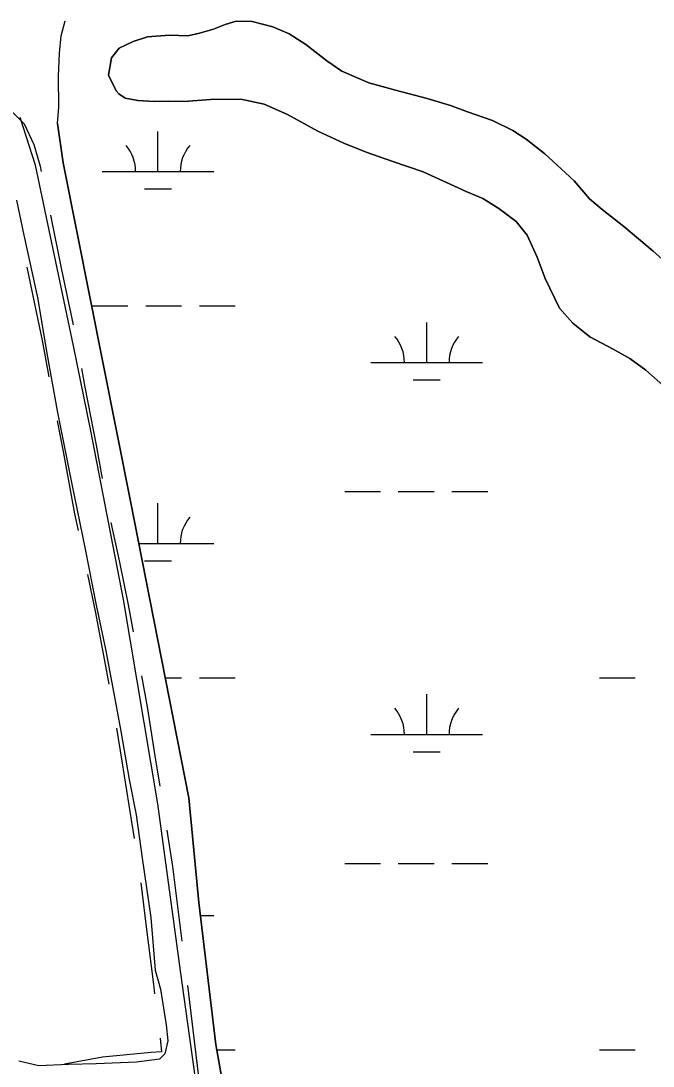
# Model space of a CAD drawing. Extents: x 3177185 to 3215018, y 812988 to 838321.
# Drawn here: x 3187085 to 3187651, y 819867 to 820802 of the extents above; entities that cross this region are included whole.
import ezdxf

# ---------------------------------------------------------------- set-up
doc = ezdxf.new("R2010")
doc.units = 0
for name, color, linetype in [('V-ROAD-CNTR', 7, 'Continuous'), ('V-SITE-VEGE', 7, 'Continuous'), ('V-TOPO-SHOR', 7, 'Continuous'), ('V-WETL-SWMP', 7, 'Continuous')]:
    doc.layers.add(name, color=color, linetype=linetype)

msp = doc.modelspace()

# ---------------------------------------------------------------- linework, layer by layer
at = {"layer": 'V-ROAD-CNTR'}
for points in [[(3187039.98, 820730.58), (3187053.95, 820729.01), (3187076.42, 820722.11), (3187088.24, 820710.14), (3187096.87, 820691.66), (3187102.51, 820672.12), (3187103.57, 820667.39)], [(3187112.01, 820628.3), (3187121.54, 820580.84), (3187132.11, 820530.35)], [(3187090.77, 820581.7), (3187092.15, 820574.81), (3187104.43, 820516.17), (3187110.37, 820483.65)], [(3187139.52, 820491.04), (3187142.57, 820474.35), (3187152.69, 820422.65), (3187158.17, 820392.8)], [(3187117.87, 820444.36), (3187123.22, 820417.06), (3187133.46, 820361.22), (3187136.7, 820346.16)], [(3187165.8, 820353.54), (3187173.46, 820317.85), (3187181.37, 820279.88), (3187185.94, 820255.61)], [(3187145.07, 820307.05), (3187151.94, 820274.05), (3187160.29, 820229.69), (3187164.05, 820208.89)], [(3187193.2, 820216.29), (3187198.25, 820188.43), (3187205.25, 820144.73), (3187209.6, 820117.65)], [(3187170.9, 820169.49), (3187175.63, 820139.98), (3187184.04, 820087.6), (3187186.72, 820070.75)], [(3187215.92, 820078.15), (3187221.08, 820045.64), (3187227.16, 819995.57), (3187229.29, 819979.07)], [(3187192.61, 820031.19), (3187197.39, 819991.85), (3187204.04, 819940.12), (3187205.03, 819931.97)], [(3187234.35, 819939.39), (3187244.89, 819852.39)], [(3187209.84, 819892.26), (3187211.32, 819880.07), (3187201.91, 819879.4), (3187158.44, 819875.26), (3187124.44, 819868.8)]]:
    msp.add_lwpolyline(points, dxfattribs=at)
at = {"layer": 'V-SITE-VEGE'}
for p, q in [((3187121.54, 820788.77), (3187125.11, 820802.22)), ((3187257.56, 820794.64), (3187245.19, 820791.23)), ((3187268.21, 820799.02), (3187257.56, 820794.64)), ((3187277.88, 820802.01), (3187268.21, 820799.02)), ((3187292.23, 820801.6), (3187277.88, 820802.01)), ((3187310.92, 820796.85), (3187292.23, 820801.6)), ((3187325.48, 820790.44), (3187310.92, 820796.85)), ((3187119.9, 820773.32), (3187121.54, 820788.77)), ((3187198.6, 820787.79), (3187185.75, 820783.76)), ((3187218.19, 820789.34), (3187198.6, 820787.79)), ((3187234.74, 820788.73), (3187218.19, 820789.34)), ((3187245.19, 820791.23), (3187234.74, 820788.73)), ((3187340.45, 820781.03), (3187325.48, 820790.44)), ((3187173.34, 820777.67), (3187166.4, 820768.96)), ((3187185.75, 820783.76), (3187173.34, 820777.67)), ((3187358.96, 820766.5), (3187340.45, 820781.03)), ((3187118.95, 820752.77), (3187119.9, 820773.32)), ((3187166.4, 820768.96), (3187163.61, 820753.71)), ((3187372.52, 820757.11), (3187358.96, 820766.5)), ((3187396.79, 820746.74), (3187372.52, 820757.11)), ((3187119.44, 820724.95), (3187118.95, 820752.77)), ((3187163.61, 820753.71), (3187170.61, 820739.7)), ((3187170.61, 820739.7), (3187173.09, 820736.98)), ((3187420.5, 820740.17), (3187396.79, 820746.74)), ((3187448.76, 820732.73), (3187420.5, 820740.17)), ((3187173.09, 820736.98), (3187178.7, 820732.93)), ((3187178.7, 820732.93), (3187189.86, 820730.84)), ((3187189.86, 820730.84), (3187204.67, 820729.95)), ((3187204.67, 820729.95), (3187217.62, 820730.35)), ((3187217.62, 820730.35), (3187231.33, 820729.95)), ((3187231.33, 820729.95), (3187255.03, 820731.74)), ((3187255.03, 820731.74), (3187282.17, 820732.05)), ((3187282.17, 820732.05), (3187303.07, 820727.74)), ((3187469.63, 820726.52), (3187448.76, 820732.73)), ((3187118.2, 820710.29), (3187119.44, 820724.95)), ((3187303.07, 820727.74), (3187324.04, 820718.37)), ((3187484.99, 820720.73), (3187469.63, 820726.52)), ((3187507.41, 820712.92), (3187484.99, 820720.73)), ((3187123.25, 820675.06), (3187118.2, 820710.29)), ((3187324.04, 820718.37), (3187350.91, 820703.54)), ((3187525.39, 820704.08), (3187507.41, 820712.92)), ((3187350.91, 820703.54), (3187374.22, 820692.72)), ((3187537.4, 820696.45), (3187525.39, 820704.08)), ((3187374.22, 820692.72), (3187394.43, 820684.63)), ((3187554.04, 820683.07), (3187537.4, 820696.45)), ((3187394.43, 820684.63), (3187418.26, 820676.32)), ((3187568.8, 820669.87), (3187554.04, 820683.07)), ((3187183.32, 820372.56), (3187123.25, 820675.06)), ((3187418.26, 820676.32), (3187445.23, 820667.17)), ((3187445.23, 820667.17), (3187483.89, 820649.6)), ((3187580.28, 820659.1), (3187568.8, 820669.87)), ((3187594.03, 820642.92), (3187580.28, 820659.1)), ((3187483.89, 820649.6), (3187498.76, 820643.19)), ((3187498.76, 820643.19), (3187513.11, 820634.26)), ((3187605.38, 820633.42), (3187594.03, 820642.92)), ((3187513.11, 820634.26), (3187528.53, 820622.63)), ((3187624.67, 820618.09), (3187605.38, 820633.42)), ((3187528.53, 820622.63), (3187538.25, 820610.47)), ((3187650.94, 820596.17), (3187624.67, 820618.09)), ((3187538.25, 820610.47), (3187547.37, 820590.9)), ((3187547.37, 820590.9), (3187554.44, 820571.69)), ((3187666.79, 820582.16), (3187650.94, 820596.17)), ((3187554.44, 820571.69), (3187567.22, 820545.28)), ((3187567.22, 820545.28), (3187579.13, 820531.66)), ((3187579.13, 820531.66), (3187594.37, 820519.56)), ((3187594.37, 820519.56), (3187615.32, 820508.62)), ((3187615.32, 820508.62), (3187630.15, 820500)), ((3187630.15, 820500), (3187644.48, 820489.65)), ((3187644.48, 820489.65), (3187664.83, 820471.77)), ((3187235.62, 820107.03), (3187183.32, 820372.56)), ((3187244.54, 820013.44), (3187235.62, 820107.03)), ((3187259.92, 819886.45), (3187244.54, 820013.44)), ((3187273.07, 819810.81), (3187259.92, 819886.45))]:
    msp.add_line(p, q, dxfattribs=at)
msp.add_lwpolyline([(3187664.83, 820471.77), (3187644.48, 820489.65), (3187630.15, 820500), (3187615.32, 820508.62), (3187594.37, 820519.56), (3187579.13, 820531.66), (3187567.22, 820545.28), (3187554.44, 820571.69), (3187547.37, 820590.9), (3187538.25, 820610.47), (3187528.53, 820622.63), (3187513.11, 820634.26), (3187498.76, 820643.19), (3187483.89, 820649.6), (3187445.23, 820667.17), (3187418.26, 820676.32), (3187394.43, 820684.63), (3187374.22, 820692.72), (3187350.91, 820703.54), (3187324.04, 820718.37), (3187303.07, 820727.74), (3187282.17, 820732.05), (3187255.03, 820731.74), (3187231.33, 820729.95), (3187217.62, 820730.35), (3187204.67, 820729.95), (3187189.86, 820730.84), (3187178.7, 820732.93), (3187173.09, 820736.98), (3187170.61, 820739.7), (3187163.61, 820753.71), (3187166.4, 820768.96), (3187173.34, 820777.67), (3187185.75, 820783.76), (3187198.6, 820787.79), (3187218.19, 820789.34), (3187234.74, 820788.73), (3187245.19, 820791.23), (3187257.56, 820794.64), (3187268.21, 820799.02), (3187277.88, 820802.01), (3187292.23, 820801.6), (3187310.92, 820796.85), (3187325.48, 820790.44), (3187340.45, 820781.03), (3187358.96, 820766.5), (3187372.52, 820757.11), (3187396.79, 820746.74), (3187420.5, 820740.17), (3187448.76, 820732.73), (3187469.63, 820726.52), (3187484.99, 820720.73), (3187507.41, 820712.92), (3187525.39, 820704.08), (3187537.4, 820696.45), (3187554.04, 820683.07), (3187568.8, 820669.87), (3187580.28, 820659.1), (3187594.03, 820642.92), (3187605.38, 820633.42), (3187624.67, 820618.09), (3187650.94, 820596.17), (3187666.79, 820582.16)], dxfattribs=at)
at = {"layer": 'V-TOPO-SHOR'}
for points in [[(3187118.2, 820710.29), (3187119.44, 820724.95), (3187118.95, 820752.77), (3187119.9, 820773.32), (3187121.54, 820788.77), (3187125.11, 820802.22)], [(3187664.83, 820471.77), (3187644.48, 820489.65), (3187630.15, 820500), (3187615.32, 820508.62), (3187594.37, 820519.56), (3187579.13, 820531.66), (3187567.22, 820545.28), (3187554.44, 820571.69), (3187547.37, 820590.9), (3187538.25, 820610.47), (3187528.52, 820622.63), (3187513.11, 820634.26), (3187498.76, 820643.19), (3187483.89, 820649.6), (3187445.23, 820667.17), (3187418.26, 820676.32), (3187394.43, 820684.63), (3187374.22, 820692.72), (3187350.91, 820703.54), (3187324.04, 820718.37), (3187303.07, 820727.74), (3187282.17, 820732.05), (3187255.03, 820731.74), (3187231.33, 820729.95), (3187217.62, 820730.35), (3187204.67, 820729.95), (3187189.86, 820730.84), (3187178.7, 820732.93), (3187173.09, 820736.98), (3187170.61, 820739.7), (3187163.61, 820753.71), (3187166.4, 820768.96), (3187173.34, 820777.67), (3187185.75, 820783.76), (3187198.6, 820787.79), (3187218.19, 820789.34), (3187234.74, 820788.73), (3187245.19, 820791.23), (3187257.56, 820794.64), (3187268.21, 820799.02), (3187277.88, 820802.01), (3187292.23, 820801.6), (3187310.92, 820796.85), (3187325.48, 820790.44), (3187340.45, 820781.03), (3187358.97, 820766.5), (3187372.52, 820757.11), (3187396.79, 820746.74), (3187420.5, 820740.17), (3187448.76, 820732.73), (3187469.63, 820726.52), (3187484.99, 820720.73), (3187507.41, 820712.92), (3187525.39, 820704.08), (3187537.4, 820696.45), (3187554.04, 820683.07), (3187568.8, 820669.87), (3187580.28, 820659.1), (3187594.03, 820642.92), (3187605.38, 820633.42), (3187624.67, 820618.09), (3187650.94, 820596.17), (3187666.79, 820582.16)], [(3187666.1, 818423.62), (3187661.78, 818423.1), (3187656.37, 818427.12), (3187644.92, 818444.36), (3187612.73, 818562.06), (3187530.3, 818840.27), (3187486.15, 818979.72), (3187464.1, 819061.98), (3187425.54, 819195.85), (3187320.05, 819543.8), (3187282.88, 819667.85), (3187255.82, 819765.87), (3187243.13, 819845.42), (3187228.18, 819952.43), (3187207.9, 820101.64), (3187177.06, 820284.54), (3187148, 820435.47), (3187132.5, 820511.55), (3187098.54, 820672.95), (3187084.8, 820715.7)], [(3187118.2, 820710.29), (3187123.25, 820675.06), (3187183.32, 820372.56), (3187235.62, 820107.03), (3187244.54, 820013.44), (3187259.92, 819886.45), (3187273.07, 819810.81), (3187286.27, 819737.91), (3187323.78, 819610.33), (3187394.44, 819375.61), (3187481.45, 819079.1), (3187544.55, 818870.96), (3187599.44, 818685.49), (3187650.3, 818493.62), (3187666.29, 818434.19), (3187666.1, 818423.62)], [(3187081.59, 820641.85), (3187088.01, 820610.54), (3187100.17, 820554.8), (3187108.82, 820502.97), (3187117.95, 820453.37), (3187130.67, 820389.23), (3187142.94, 820329.56), (3187152.78, 820279.41), (3187161.11, 820240.19), (3187168.63, 820200.36), (3187174.74, 820166.64), (3187182.12, 820123.68), (3187188.53, 820091.92), (3187194.01, 820053.11), (3187201.75, 820000.23), (3187205.65, 819953.14), (3187210.36, 819935.98), (3187215.24, 819904.15), (3187216.78, 819889.73), (3187214.25, 819878.15), (3187209.34, 819873.5), (3187188.91, 819870.83), (3187152.58, 819869.23), (3187128.07, 819868.5), (3187101.5, 819867.28), (3187083.52, 819871.71)]]:
    msp.add_lwpolyline(points, dxfattribs=at)
at = {"layer": 'V-WETL-SWMP'}
for p, q in [((3187121.55, 820788.77), (3187125.12, 820802.22)), ((3187257.56, 820794.64), (3187245.2, 820791.23)), ((3187268.21, 820799.02), (3187257.56, 820794.64)), ((3187277.88, 820802.01), (3187268.21, 820799.02)), ((3187292.23, 820801.6), (3187277.88, 820802.01)), ((3187310.92, 820796.85), (3187292.23, 820801.6)), ((3187325.48, 820790.44), (3187310.92, 820796.85)), ((3187119.9, 820773.32), (3187121.55, 820788.77)), ((3187198.6, 820787.79), (3187185.75, 820783.76)), ((3187218.19, 820789.34), (3187198.6, 820787.79)), ((3187234.74, 820788.73), (3187218.19, 820789.34)), ((3187245.2, 820791.23), (3187234.74, 820788.73)), ((3187340.45, 820781.02), (3187325.48, 820790.44)), ((3187173.34, 820777.67), (3187166.4, 820768.96)), ((3187185.75, 820783.76), (3187173.34, 820777.67)), ((3187358.97, 820766.5), (3187340.45, 820781.02)), ((3187118.95, 820752.77), (3187119.9, 820773.32)), ((3187166.4, 820768.96), (3187163.61, 820753.71)), ((3187372.53, 820757.11), (3187358.97, 820766.5)), ((3187396.79, 820746.74), (3187372.53, 820757.11)), ((3187119.44, 820724.95), (3187118.95, 820752.77)), ((3187163.61, 820753.71), (3187170.62, 820739.7)), ((3187170.62, 820739.7), (3187173.09, 820736.98)), ((3187420.5, 820740.17), (3187396.79, 820746.74)), ((3187448.76, 820732.73), (3187420.5, 820740.17)), ((3187173.09, 820736.98), (3187178.7, 820732.93)), ((3187178.7, 820732.93), (3187189.86, 820730.84)), ((3187189.86, 820730.84), (3187204.68, 820729.95)), ((3187204.68, 820729.95), (3187217.62, 820730.35)), ((3187217.62, 820730.35), (3187231.34, 820729.95)), ((3187231.34, 820729.95), (3187255.03, 820731.74)), ((3187255.03, 820731.74), (3187282.17, 820732.05)), ((3187282.17, 820732.05), (3187303.07, 820727.74)), ((3187469.63, 820726.52), (3187448.76, 820732.73)), ((3187118.2, 820710.29), (3187119.44, 820724.95)), ((3187303.07, 820727.74), (3187324.04, 820718.37)), ((3187484.99, 820720.73), (3187469.63, 820726.52)), ((3187507.41, 820712.92), (3187484.99, 820720.73)), ((3187123.26, 820675.06), (3187118.2, 820710.29)), ((3187324.04, 820718.37), (3187350.91, 820703.54)), ((3187525.39, 820704.08), (3187507.41, 820712.92)), ((3187207.99, 820667.27), (3187207.99, 820703.27)), ((3187350.91, 820703.54), (3187374.23, 820692.72)), ((3187537.4, 820696.46), (3187525.39, 820704.08)), ((3187374.23, 820692.72), (3187394.43, 820684.63)), ((3187554.05, 820683.07), (3187537.4, 820696.46)), ((3187394.43, 820684.63), (3187418.26, 820676.32)), ((3187568.8, 820669.87), (3187554.05, 820683.07)), ((3187183.32, 820372.56), (3187123.26, 820675.06)), ((3187418.26, 820676.32), (3187445.23, 820667.17)), ((3187157.99, 820667.27), (3187257.99, 820667.27)), ((3187445.23, 820667.17), (3187483.89, 820649.61)), ((3187580.28, 820659.1), (3187568.8, 820669.87)), ((3187594.04, 820642.92), (3187580.28, 820659.1)), ((3187195.99, 820651.84), (3187219.99, 820651.84)), ((3187483.89, 820649.61), (3187498.76, 820643.19)), ((3187498.76, 820643.19), (3187513.11, 820634.26)), ((3187605.38, 820633.42), (3187594.04, 820642.92)), ((3187513.11, 820634.26), (3187528.53, 820622.63)), ((3187624.67, 820618.09), (3187605.38, 820633.42)), ((3187528.53, 820622.63), (3187538.25, 820610.47)), ((3187650.94, 820596.17), (3187624.67, 820618.09)), ((3187538.25, 820610.47), (3187547.37, 820590.9)), ((3187547.37, 820590.9), (3187554.44, 820571.69)), ((3187666.79, 820582.16), (3187650.94, 820596.17)), ((3187554.44, 820571.69), (3187567.23, 820545.28)), ((3187149.14, 820547.2), (3187181.14, 820547.2)), ((3187197.14, 820547.2), (3187229.14, 820547.2)), ((3187245.14, 820547.2), (3187277.14, 820547.2)), ((3187567.23, 820545.28), (3187579.13, 820531.66)), ((3187448.46, 820496.46), (3187448.46, 820532.46)), ((3187579.13, 820531.66), (3187594.38, 820519.56)), ((3187594.38, 820519.56), (3187615.32, 820508.62)), ((3187615.32, 820508.62), (3187630.15, 820500)), ((3187398.46, 820496.46), (3187498.46, 820496.46)), ((3187630.15, 820500), (3187644.48, 820489.65)), ((3187644.48, 820489.65), (3187664.83, 820471.78)), ((3187436.46, 820481.03), (3187460.46, 820481.03)), ((3187375.05, 820381.03), (3187407.05, 820381.03)), ((3187423.05, 820381.03), (3187455.05, 820381.03)), ((3187471.05, 820381.03), (3187503.05, 820381.03)), ((3187235.62, 820107.03), (3187183.32, 820372.56)), ((3187207.99, 820334.6), (3187207.99, 820370.6)), ((3187190.8, 820334.6), (3187257.99, 820334.6)), ((3187195.99, 820319.17), (3187219.99, 820319.17)), ((3187214.45, 820214.53), (3187229.14, 820214.53)), ((3187245.14, 820214.53), (3187277.14, 820214.53)), ((3187603.05, 820214.53), (3187635.05, 820214.53)), ((3187448.46, 820163.78), (3187448.46, 820199.78)), ((3187398.46, 820163.78), (3187498.46, 820163.78)), ((3187436.46, 820148.35), (3187460.46, 820148.35)), ((3187244.54, 820013.45), (3187235.62, 820107.03)), ((3187375.05, 820048.35), (3187407.05, 820048.35)), ((3187423.05, 820048.35), (3187455.05, 820048.35)), ((3187471.05, 820048.35), (3187503.05, 820048.35)), ((3187259.92, 819886.45), (3187244.54, 820013.45)), ((3187245.93, 820001.92), (3187257.99, 820001.92)), ((3187273.07, 819810.81), (3187259.92, 819886.45)), ((3187260.72, 819881.85), (3187277.14, 819881.85)), ((3187603.05, 819881.85), (3187635.05, 819881.85))]:
    msp.add_line(p, q, dxfattribs=at)
for centre, start, end in [((3187152.74, 820667.75), 359.22818, 40.77184), ((3187263.23, 820667.75), 139.22818, 180.77184), ((3187393.22, 820496.93), 359.22818, 40.77184), ((3187503.7, 820496.93), 139.22818, 180.77184), ((3187263.23, 820335.07), 139.22818, 180.77184), ((3187393.22, 820164.26), 359.22818, 40.77184), ((3187503.7, 820164.26), 139.22818, 180.77184)]:
    msp.add_arc(centre, 35.25, start, end, dxfattribs=at)

doc.saveas('drawing.dxf')
